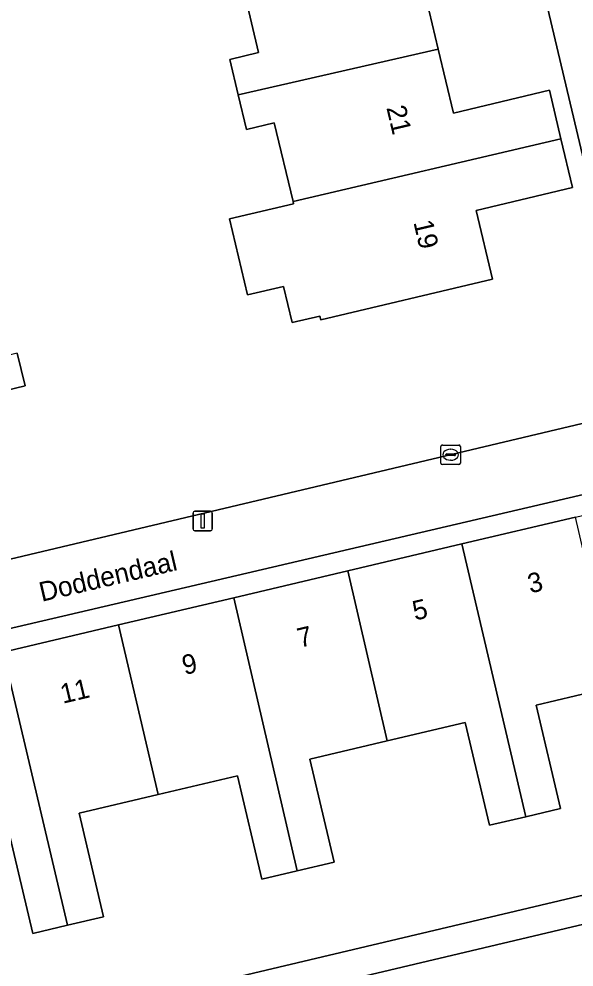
# Model space of a CAD drawing. Extents: x 158031 to 159244, y 380104 to 381214.
# Drawn here: x 158468.09 to 158496.59, y 380883.17 to 380931.84 of the extents above; entities that cross this region are included whole.
import ezdxf

# ---------------------------------------------------------------- set-up
doc = ezdxf.new("R2010")
doc.units = 0
for name, color, linetype in [('IMGEO_Erf', 7, 'Continuous'), ('IMGEO_Kolk', 7, 'Continuous'), ('IMGEO_Lichtmast', 7, 'Continuous'), ('IMGEO_Openbare_ruimte_label', 7, 'Continuous'), ('IMGEO_Pand', 7, 'Continuous'), ('IMGEO_Pand_nummerreeks', 7, 'Continuous'), ('IMGEO_Voetpad_open', 7, 'Continuous')]:
    doc.layers.add(name, color=color, linetype=linetype)

msp = doc.modelspace()

# ---------------------------------------------------------------- linework, layer by layer
at = {"layer": 'IMGEO_Erf'}
for points in [[(158487.077, 380957.668), (158445.535, 380947.858), (158445.341, 380947.809), (158445.151, 380947.743), (158444.969, 380947.66), (158444.794, 380947.562), (158444.629, 380947.448), (158444.475, 380947.319), (158444.333, 380947.178), (158444.204, 380947.025), (158444.09, 380946.86), (158443.99, 380946.686), (158443.907, 380946.504), (158443.84, 380946.315), (158443.79, 380946.121), (158443.758, 380945.923), (158443.744, 380945.723), (158443.743, 380945.698), (158444.036, 380944.464), (158450.525, 380917.157), (158453.959, 380902.708), (158454.373, 380900.966), (158455.935, 380901.337), (158498.672, 380911.466)], [(158499.732, 380913.435), (158489.809, 380955.265)], [(158488.842, 380933.551), (158489.617, 380930.289), (158490.396, 380927.01), (158495.324, 380928.18), (158495.917, 380925.685), (158496.512, 380923.181), (158491.559, 380922.005), (158492.394, 380918.486), (158483.582, 380916.393), (158483.536, 380916.586), (158482.12, 380916.25), (158481.677, 380918.112), (158479.823, 380917.672), (158478.897, 380921.57), (158482.188, 380922.352), (158482.161, 380922.466), (158481.2, 380926.509), (158479.766, 380926.169), (158479.344, 380927.945), (158478.913, 380929.762), (158480.395, 380930.114), (158479.442, 380934.126)], [(158468.004, 380914.681), (158468.403, 380913.003), (158466.911, 380912.648)], [(158498.683, 380897.573), (158494.643, 380896.617), (158495.897, 380891.311), (158494.114, 380890.889), (158492.251, 380890.449), (158491.002, 380895.732), (158486.989, 380894.784), (158483.021, 380893.846), (158484.271, 380888.559), (158482.378, 380888.112), (158480.561, 380887.682), (158479.305, 380892.995), (158475.231, 380892.032), (158471.18, 380891.075), (158472.437, 380885.758), (158470.583, 380885.32), (158468.806, 380884.9), (158467.556, 380890.187)], [(158453.865, 380876.643), (158500.952, 380887.788)], [(158509.865, 380877.467), (158508.13, 380884.813), (158501.992, 380883.361), (158501.282, 380886.359), (158454.925, 380875.393)]]:
    msp.add_lwpolyline(points, dxfattribs=at)
msp.add_lwpolyline([(158484.968, 380903.508), (158490.826, 380904.889), (158496.662, 380906.265), (158500, 380907.052), (158502.727, 380907.695), (158502.485, 380908.698), (158500.95, 380908.339), (158500, 380908.117), (158455.388, 380897.693), (158455.639, 380896.592), (158461.423, 380897.956), (158467.28, 380899.337), (158473.195, 380900.732), (158479.12, 380902.129)], close=True, dxfattribs=at)
at = {"layer": 'IMGEO_Kolk'}
for p, q in [((158489.751, 380909.043), (158489.751, 380909.895)), ((158489.826, 380909.969), (158490.678, 380909.969)), ((158490.053, 380909.512), (158490.451, 380909.512)), ((158490.239, 380909.749), (158490.264, 380909.749)), ((158490.752, 380909.895), (158490.752, 380909.043)), ((158490.01, 380909.463), (158490.01, 380909.475)), ((158490.448, 380909.426), (158490.05, 380909.426)), ((158490.262, 380909.189), (158490.237, 380909.189)), ((158490.494, 380909.475), (158490.494, 380909.463)), ((158490.678, 380908.969), (158489.826, 380908.969))]:
    msp.add_line(p, q, dxfattribs=at)
for points in [[(158489.751, 380909.043), (158489.751, 380909.895)], [(158489.826, 380909.969), (158490.678, 380909.969)], [(158490.752, 380909.895), (158490.752, 380909.043)], [(158490.678, 380908.969), (158489.826, 380908.969)]]:
    msp.add_lwpolyline(points, dxfattribs=at)
for centre, radius, start, end in [((158489.828, 380909.893), 0.0765, 91.552, 178.448), ((158489.828, 380909.893), 0.0765, 91.552, 178.448), ((158490.05, 380909.472), 0.0403, 85.8775, 175.7526), ((158490.455, 380909.474), 0.0386, 1.7309, 96.639), ((158490.676, 380909.893), 0.0765, 1.552, 88.448), ((158490.676, 380909.893), 0.0765, 1.552, 88.448), ((158489.828, 380909.045), 0.0765, 181.552, 268.448), ((158489.828, 380909.045), 0.0765, 181.552, 268.448), ((158490.047, 380909.462), 0.0366, 178.938, 274.7102), ((158490.451, 380909.469), 0.043, 264.8664, 352.4533), ((158490.676, 380909.045), 0.0765, 271.552, 358.448), ((158490.676, 380909.045), 0.0765, 271.552, 358.448)]:
    msp.add_arc(centre, radius, start, end, dxfattribs=at)
for centre, major_axis, ratio, start_param, end_param in [((158490.238, 380909.469), (-0.387, 0.002), 0.722429, 4.712389, 7.853982), ((158490.263, 380909.469), (-0.39, 0.002), 0.717154, 1.570796, 4.712389)]:
    msp.add_ellipse(centre, major_axis=major_axis, ratio=ratio, start_param=start_param, end_param=end_param, dxfattribs=at)
at = {"layer": 'IMGEO_Lichtmast'}
for p, q in [((158477.027, 380905.667), (158477.027, 380906.467)), ((158477.027, 380906.467), (158477.027, 380905.667)), ((158477.127, 380906.567), (158477.917, 380906.567)), ((158477.917, 380906.567), (158477.127, 380906.567)), ((158478.017, 380906.467), (158478.017, 380905.667)), ((158478.017, 380905.667), (158478.017, 380906.467)), ((158477.917, 380905.567), (158477.127, 380905.567)), ((158477.127, 380905.567), (158477.917, 380905.567))]:
    msp.add_line(p, q, dxfattribs=at)
msp.add_lwpolyline([(158477.447, 380906.442), (158477.597, 380906.442), (158477.597, 380905.692), (158477.447, 380905.692), (158477.447, 380906.442)], dxfattribs=at)
for centre, start, end in [((158477.127, 380906.467), 90, 180), ((158477.127, 380906.467), 90, 180), ((158477.917, 380906.467), 0, 90), ((158477.917, 380906.467), 360, 90), ((158477.127, 380905.667), 180, 270), ((158477.127, 380905.667), 180, 270), ((158477.917, 380905.667), 270, 0), ((158477.917, 380905.667), 270, 0)]:
    msp.add_arc(centre, 0.1, start, end, dxfattribs=at)
at = {"layer": 'IMGEO_Pand'}
for points in [[(158479.344, 380927.945), (158489.617, 380930.289), (158488.842, 380933.551), (158493.861, 380934.743), (158493.24, 380937.358), (158479.442, 380934.126), (158480.395, 380930.114), (158478.913, 380929.762)], [(158495.917, 380925.685), (158495.324, 380928.18), (158490.396, 380927.01), (158489.617, 380930.289), (158479.344, 380927.945), (158479.766, 380926.169), (158481.2, 380926.509), (158482.161, 380922.466)], [(158495.917, 380925.685), (158482.161, 380922.466), (158482.188, 380922.352), (158478.897, 380921.57), (158479.823, 380917.672), (158481.677, 380918.112), (158482.12, 380916.25), (158483.536, 380916.586), (158483.582, 380916.393), (158492.394, 380918.486), (158491.559, 380922.005), (158496.512, 380923.181)], [(158451.808, 380915.248), (158452.41, 380912.711), (158457.405, 380913.897), (158458.236, 380910.401), (158466.952, 380912.472), (158466.911, 380912.648), (158468.403, 380913.003), (158468.004, 380914.681), (158466.532, 380914.332), (158465.547, 380918.48)], [(158490.826, 380904.889), (158494.114, 380890.889), (158495.897, 380891.311), (158494.643, 380896.617), (158498.683, 380897.573), (158496.662, 380906.265)], [(158486.989, 380894.784), (158491.002, 380895.732), (158492.251, 380890.449), (158494.114, 380890.889), (158490.826, 380904.889), (158484.968, 380903.508)], [(158486.989, 380894.784), (158484.968, 380903.508), (158479.12, 380902.129), (158482.378, 380888.112), (158484.271, 380888.559), (158483.021, 380893.846)], [(158482.378, 380888.112), (158479.12, 380902.129), (158473.195, 380900.732), (158475.231, 380892.032), (158479.305, 380892.995), (158480.561, 380887.682)], [(158467.28, 380899.337), (158470.583, 380885.32), (158472.437, 380885.758), (158471.18, 380891.075), (158475.231, 380892.032), (158473.195, 380900.732)], [(158467.28, 380899.337), (158461.423, 380897.956), (158463.486, 380889.225), (158467.556, 380890.187), (158468.806, 380884.9), (158470.583, 380885.32)]]:
    msp.add_lwpolyline(points, close=True, dxfattribs=at)
at = {"layer": 'IMGEO_Voetpad_open'}
for points in [[(158489.544, 380956.384), (158489.809, 380955.265), (158499.732, 380913.435), (158499.739, 380913.416), (158500.95, 380908.339), (158502.485, 380908.698), (158502.727, 380907.695), (158504.78, 380898.996), (158506.363, 380892.241), (158507.074, 380889.237), (158507.42, 380887.811), (158508.13, 380884.813), (158509.865, 380877.467), (158511.956, 380868.697), (158512.225, 380868.83), (158512.752, 380866.563)], [(158498.672, 380911.466), (158455.935, 380901.337), (158454.373, 380900.966), (158455.388, 380897.693), (158500, 380908.117)]]:
    msp.add_lwpolyline(points, dxfattribs=at)
msp.add_lwpolyline([(158501.282, 380886.359), (158507.42, 380887.811), (158507.074, 380889.237), (158500.952, 380887.788), (158453.865, 380876.643), (158451.555, 380886.416), (158450.643, 380890.274), (158449.686, 380894.322), (158448.26, 380894.017), (158449.604, 380888.332), (158456.496, 380858.906), (158457.923, 380852.871), (158459.414, 380853.223), (158458.725, 380856.143), (158457.575, 380861.009), (158456.652, 380864.913), (158455.556, 380869.55), (158454.214, 380875.225), (158454.925, 380875.393)], close=True, dxfattribs=at)

# ---------------------------------------------------------------- texts
at = {"layer": 'IMGEO_Openbare_ruimte_label'}
msp.add_text('Doddendaal', height=1, rotation=13.1749, dxfattribs=at).set_placement((158469.262, 380901.919))
at = {"layer": 'IMGEO_Pand_nummerreeks'}
for s, rotation, p in [('21', 283.276, (158486.949, 380927.283)), ('19', 283.276, (158488.337, 380921.401)), ('3', 13.2715, (158494.339, 380902.347)), ('5', 13.2715, (158488.425, 380900.952)), ('7', 13.2715, (158482.51, 380899.557)), ('9', 13.2715, (158476.595, 380898.161)), ('11', 13.2715, (158470.343, 380896.687))]:
    msp.add_text(s, height=1, rotation=rotation, dxfattribs=at).set_placement(p)

doc.saveas('drawing.dxf')
